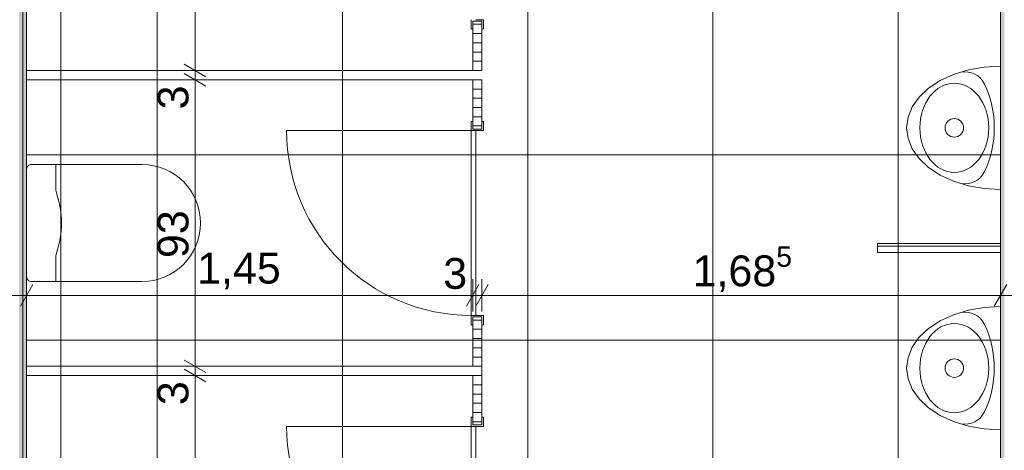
# Model space of a CAD drawing. Header units: metres. Extents: x -3.6 to 90.7, y -11.1 to 18.
# Tile 369 of 656: x 40.4 to 43.6, y 1.6 to 3. Entities that reach past the tile are written whole.
import ezdxf

# ---------------------------------------------------------------- set-up
doc = ezdxf.new("R2010")
doc.units = ezdxf.units.M
doc.header["$MEASUREMENT"] = 0
doc.linetypes.add('Wipeout_Contour', pattern=[1, 0, -1])
for name, color, linetype in [('152 - Bemaßung_ Beschriftung.Ausbau', 7, 'Continuous'), ('Neubau_401 - Zone.Raum_ Raumbegrenzung_ Whg.', 7, 'Continuous'), ('Neubau_606 - Struktur.Wand Innen Ausbau', 7, 'Continuous'), ('Neubau_650 - Abdeckung.Fußboden Aufbau', 7, 'Continuous'), ('Neubau_702 - Einrichtung.Möbel Sanitär', 7, 'Continuous')]:
    doc.layers.add(name, color=color, linetype=linetype)
doc.styles.add('ERSTELLTER_STIL_2', font='txt')
doc.dimstyles.new('ERSTELLTER_STIL__1', dxfattribs={"dimtxt": 0.1, "dimasz": 0.0532, "dimexe": 0.18, "dimexo": 0.0625, "dimgap": 0, "dimtad": 1, "dimzin": 0, "dimdsep": 46, "dimtxsty": 'ERSTELLTER_STIL_2', "dimblk": 'ARROWHEAD_2', "dimblk1": 'ARROWHEAD_2', "dimblk2": 'ARROWHEAD_2', "dimcen": 0.09, "dimse1": 1, "dimse2": 1, "dimclrd": 7, "dimclre": 7, "dimclrt": 7, "dimazin": 0, "dimtfac": 1, "dimtdec": 4, "dimtmove": 0, "dimatfit": 3, "dimfxl": 1, "dimtolj": 1, "dimtzin": 0, "dimarcsym": 0})
doc.dimstyles.new('ERSTELLTER_STIL__2', dxfattribs={"dimtxt": 0.1, "dimasz": 0.0532, "dimexe": 0.18, "dimexo": 0.0625, "dimgap": 0, "dimtad": 1, "dimzin": 0, "dimdsep": 46, "dimtxsty": 'ERSTELLTER_STIL_2', "dimblk": 'ARROWHEAD_2', "dimblk1": 'ARROWHEAD_2', "dimblk2": 'ARROWHEAD_2', "dimcen": 0.09, "dimse1": 1, "dimse2": 1, "dimclrd": 7, "dimclre": 7, "dimclrt": 7, "dimazin": 0, "dimtfac": 1, "dimtdec": 4, "dimtmove": 2, "dimatfit": 3, "dimfxl": 1, "dimtolj": 1, "dimtzin": 0, "dimarcsym": 0})
doc.dimstyles.new('ERSTELLTER_STIL__3', dxfattribs={"dimtxt": 0.1, "dimasz": 0.0532, "dimexe": 0.18, "dimexo": 0.0625, "dimgap": 0, "dimtad": 1, "dimtih": 1, "dimtoh": 1, "dimzin": 0, "dimdsep": 46, "dimtxsty": 'ERSTELLTER_STIL_2', "dimblk": 'ARROWHEAD_2', "dimblk1": 'ARROWHEAD_2', "dimblk2": 'ARROWHEAD_2', "dimcen": 0.09, "dimse1": 1, "dimse2": 1, "dimclrd": 7, "dimclre": 7, "dimclrt": 7, "dimazin": 0, "dimtfac": 1, "dimtdec": 4, "dimtmove": 0, "dimatfit": 3, "dimfxl": 1, "dimtolj": 1, "dimtzin": 0, "dimarcsym": 0})
doc.dimstyles.new('ERSTELLTER_STIL__9', dxfattribs={"dimtxt": 0.1, "dimasz": 0.0532, "dimexe": 0.18, "dimexo": 0.0625, "dimgap": 0, "dimtad": 1, "dimtih": 1, "dimtoh": 1, "dimzin": 0, "dimdsep": 46, "dimtxsty": 'ERSTELLTER_STIL_2', "dimblk": 'ARROWHEAD_2', "dimblk1": 'ARROWHEAD_2', "dimblk2": 'ARROWHEAD_2', "dimcen": 0.09, "dimse1": 1, "dimse2": 1, "dimclrd": 7, "dimclre": 7, "dimclrt": 7, "dimazin": 0, "dimtfac": 1, "dimtdec": 4, "dimtmove": 2, "dimatfit": 3, "dimfxl": 1, "dimtolj": 1, "dimtzin": 0, "dimarcsym": 0})
pattern_1 = [(45, (0, 0), (-0.01767767, 0.01767767), [0, -0.025])]
pattern_2 = [(0, (0, 0), (0, 0.030000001), [])]

# ---------------------------------------------------------------- blocks, each defined once
blk = doc.blocks.new('*D438')
at = {"layer": '152 - Bemaßung_ Beschriftung.Ausbau', "color": 7, "linetype": 'Continuous', "lineweight": 5}
for p, q in [((40.13, -4.6125), (40.13, -4.5075)), ((40.38, -4.6125), (40.38, -4.5075)), ((40.1502, -4.525), (40.1098, -4.595)), ((40.4002, -4.525), (40.3598, -4.595)), ((40.13, -4.56), (40.38, -4.56))]:
    blk.add_line(p, q, dxfattribs=at)
at = {"layer": '152 - Bemaßung_ Beschriftung.Ausbau', "color": 7, "lineweight": 5, "insert": (40.1791, -4.54), "char_height": 0.1, "attachment_point": 7, "style": 'ERSTELLTER_STIL_2'}
blk.add_mtext('\\A1;{\\pql;\\fArial|b0|i0|c0|p38;25}', dxfattribs=at)
blk = doc.blocks.new('ARROWHEAD_2')
at = {"color": 0, "linetype": 'Continuous', "lineweight": 0}
for p, q in [((-0.378, -0.655), (0.378, 0.655)), ((0, 0), (-1, 0))]:
    blk.add_line(p, q, dxfattribs=at)
blk = doc.blocks.new('*D595')
at = {"layer": '152 - Bemaßung_ Beschriftung.Ausbau', "color": 7, "linetype": 'Continuous', "lineweight": 5}
for p, q in [((40.1502, 2.185), (40.1098, 2.115)), ((40.13, 2.0975), (40.13, 2.2025)), ((40.4002, 2.185), (40.3598, 2.115)), ((40.38, 2.0975), (40.38, 2.2025)), ((40.0957, 2.15), (40.13, 2.15)), ((40.13, 2.15), (40.38, 2.15))]:
    blk.add_line(p, q, dxfattribs=at)
at = {"color": 254, "linetype": 'Wipeout_Contour', "lineweight": 0, "ltscale": 161.157328}
blk.add_wipeout([(40.1266, 2.1691), (40.3212, 2.1691), (40.3212, 2.312), (40.1266, 2.312)], dxfattribs=at).dxf.layer = '152 - Bemaßung_ Beschriftung.Ausbau'
at = {"layer": '152 - Bemaßung_ Beschriftung.Ausbau', "color": 7, "lineweight": 5, "insert": (40.148, 2.1906), "char_height": 0.1, "attachment_point": 7, "style": 'ERSTELLTER_STIL_2'}
blk.add_mtext('\\A1;{\\pql;\\fArial|b0|i0|c0|p38;25}', dxfattribs=at)
blk = doc.blocks.new('*D596')
at = {"layer": '152 - Bemaßung_ Beschriftung.Ausbau', "color": 7, "linetype": 'Continuous', "lineweight": 5}
for p, q in [((40.4002, 2.185), (40.3598, 2.115)), ((40.38, 2.0975), (40.38, 2.2025)), ((41.8501, 2.185), (41.8097, 2.115)), ((41.8299, 2.0975), (41.8299, 2.2025)), ((40.38, 2.15), (41.8299, 2.15))]:
    blk.add_line(p, q, dxfattribs=at)
at = {"layer": '152 - Bemaßung_ Beschriftung.Ausbau', "color": 7, "lineweight": 5, "char_height": 0.1, "attachment_point": 7, "style": 'ERSTELLTER_STIL_2'}
for s, insert in [('\\A1;{\\pql;\\fArial|b0|i0|c0|p38;1,45}', (40.934, 2.17)), ('\\A1;{\\pql;\\fArial|b0|i0|c0|p38;3}', (41.7338, 2.17))]:
    blk.add_mtext(s, dxfattribs=dict(at, insert=insert))
blk = doc.blocks.new('*D597')
at = {"layer": '152 - Bemaßung_ Beschriftung.Ausbau', "color": 7, "linetype": 'Continuous', "lineweight": 5}
for p, q in [((41.8501, 2.185), (41.8097, 2.115)), ((41.8299, 2.0975), (41.8299, 2.2025)), ((41.8801, 2.185), (41.8397, 2.115)), ((41.8599, 2.0975), (41.8599, 2.2025)), ((41.8299, 2.15), (41.8599, 2.15))]:
    blk.add_line(p, q, dxfattribs=at)
blk = doc.blocks.new('*D598')
at = {"layer": '152 - Bemaßung_ Beschriftung.Ausbau', "color": 7, "linetype": 'Continuous', "lineweight": 5}
for p, q in [((41.8801, 2.185), (41.8397, 2.115)), ((41.8599, 2.0975), (41.8599, 2.2025)), ((43.5652, 2.185), (43.5248, 2.115)), ((43.545, 2.0975), (43.545, 2.2025)), ((41.8599, 2.15), (43.545, 2.15))]:
    blk.add_line(p, q, dxfattribs=at)
at = {"layer": '152 - Bemaßung_ Beschriftung.Ausbau', "color": 7, "lineweight": 5, "insert": (42.5444, 2.1506), "char_height": 0.1, "attachment_point": 7, "style": 'ERSTELLTER_STIL_2'}
blk.add_mtext('\\A1;{\\pql;\\fArial|b0|i0|c0|p38;1,68\\fArial|b0|i0|c0|p38;\\A1{\\H.66x;\\S5^  ;}}', dxfattribs=at)
blk = doc.blocks.new('*D599')
at = {"layer": '152 - Bemaßung_ Beschriftung.Ausbau', "color": 7, "linetype": 'Continuous', "lineweight": 5}
for p, q in [((43.5652, 2.185), (43.5248, 2.115)), ((43.545, 2.0975), (43.545, 2.2025)), ((43.9852, 2.185), (43.9448, 2.115)), ((43.965, 2.0975), (43.965, 2.2025)), ((43.545, 2.15), (43.965, 2.15))]:
    blk.add_line(p, q, dxfattribs=at)
at = {"color": 254, "linetype": 'Wipeout_Contour', "lineweight": 0, "ltscale": 175.256338}
blk.add_wipeout([(43.6604, 2.1513), (43.8496, 2.1513), (43.8496, 2.2888), (43.6604, 2.2888)], dxfattribs=at).dxf.layer = '152 - Bemaßung_ Beschriftung.Ausbau'
at = {"layer": '152 - Bemaßung_ Beschriftung.Ausbau', "color": 7, "lineweight": 5, "insert": (43.6791, 2.17), "char_height": 0.1, "attachment_point": 7, "style": 'ERSTELLTER_STIL_2'}
blk.add_mtext('\\A1;{\\pql;\\fArial|b0|i0|c0|p38;42}', dxfattribs=at)
blk = doc.blocks.new('*D611')
at = {"layer": '152 - Bemaßung_ Beschriftung.Ausbau', "color": 7, "linetype": 'Continuous', "lineweight": 5}
for p, q in [((45.7803, 0.245), (45.7803, 3.72)), ((45.7453, 0.2652), (45.8153, 0.2248)), ((45.8328, 0.245), (45.7278, 0.245)), ((45.7803, 0.005), (45.7803, 0.245)), ((45.8328, 0.005), (45.7278, 0.005)), ((45.7453, 0.0252), (45.8153, -0.0152)), ((45.7803, -0.0292), (45.7803, 0.005))]:
    blk.add_line(p, q, dxfattribs=at)
at = {"color": 254, "linetype": 'Wipeout_Contour', "lineweight": 0, "ltscale": 182.85335}
blk.add_wipeout([(45.7818, 0.0277), (45.7818, 0.2223), (45.6389, 0.2223), (45.6389, 0.0277)], dxfattribs=at).dxf.layer = '152 - Bemaßung_ Beschriftung.Ausbau'
at = {"layer": '152 - Bemaßung_ Beschriftung.Ausbau', "color": 7, "lineweight": 5, "insert": (45.7603, 0.0491), "char_height": 0.1, "attachment_point": 7, "rotation": 90, "style": 'ERSTELLTER_STIL_2'}
blk.add_mtext('\\A1;{\\pql;\\fArial|b0|i0|c0|p38;24}', dxfattribs=at)
blk = doc.blocks.new('*D612')
at = {"layer": '152 - Bemaßung_ Beschriftung.Ausbau', "color": 7, "linetype": 'Continuous', "lineweight": 5}
for p, q in [((45.8328, 3.72), (45.7278, 3.72)), ((45.7453, 3.7402), (45.8153, 3.6998)), ((45.7803, 0.245), (45.7803, 3.72)), ((45.7453, 0.2652), (45.8153, 0.2248))]:
    blk.add_line(p, q, dxfattribs=at)
at = {"layer": '152 - Bemaßung_ Beschriftung.Ausbau', "color": 7, "lineweight": 5, "char_height": 0.1, "attachment_point": 7, "rotation": 90, "style": 'ERSTELLTER_STIL_2'}
for s, insert in [('\\A1;{\\pql;\\fArial|b0|i0|c0|p38;17\\fArial|b0|i0|c0|p38;\\A1{\\H.66x;\\S5^  ;}}', (45.7614, 3.4979)), ('\\A1;{\\pql;\\fArial|b0|i0|c0|p38;3,47\\fArial|b0|i0|c0|p38;\\A1{\\H.66x;\\S5^  ;}}', (45.7797, 1.7235))]:
    blk.add_mtext(s, dxfattribs=dict(at, insert=insert))
blk = doc.blocks.new('*D623')
at = {"layer": '152 - Bemaßung_ Beschriftung.Ausbau', "color": 7, "linetype": 'Continuous', "lineweight": 5}
for p, q in [((44.3062, 4.0802), (44.3762, 4.0398)), ((44.3937, 4.06), (44.2887, 4.06)), ((44.3412, 2.79), (44.3412, 4.06)), ((44.3062, 2.8102), (44.3762, 2.7698))]:
    blk.add_line(p, q, dxfattribs=at)
at = {"color": 254, "linetype": 'Wipeout_Contour', "lineweight": 0, "ltscale": 177.57358}
blk.add_wipeout([(44.3426, 3.0976), (44.3426, 3.4065), (44.1998, 3.4065), (44.1998, 3.0976)], dxfattribs=at).dxf.layer = '152 - Bemaßung_ Beschriftung.Ausbau'
at = {"layer": '152 - Bemaßung_ Beschriftung.Ausbau', "color": 7, "lineweight": 5, "insert": (44.3212, 3.119), "char_height": 0.1, "attachment_point": 7, "rotation": 90, "style": 'ERSTELLTER_STIL_2'}
blk.add_mtext('\\A1;{\\pql;\\fArial|b0|i0|c0|p38;1,27}', dxfattribs=at)
blk = doc.blocks.new('*D627')
at = {"layer": '152 - Bemaßung_ Beschriftung.Ausbau', "color": 7, "linetype": 'Continuous', "lineweight": 5}
for p, q in [((40.9797, 1.89), (40.8747, 1.89)), ((40.8922, 1.9102), (40.9622, 1.8698)), ((40.9272, 0.96), (40.9272, 1.89)), ((40.8922, 0.9802), (40.9622, 0.9398)), ((40.9797, 0.96), (40.8747, 0.96))]:
    blk.add_line(p, q, dxfattribs=at)
at = {"layer": '152 - Bemaßung_ Beschriftung.Ausbau', "color": 7, "lineweight": 5, "char_height": 0.1, "attachment_point": 7, "rotation": 90, "style": 'ERSTELLTER_STIL_2'}
for s, insert in [('\\A1;{\\pql;\\fArial|b0|i0|c0|p38;3}', (40.9072, 1.7939)), ('\\A1;{\\pql;\\fArial|b0|i0|c0|p38;93}', (40.9072, 1.3111))]:
    blk.add_mtext(s, dxfattribs=dict(at, insert=insert))
blk = doc.blocks.new('*D628')
at = {"layer": '152 - Bemaßung_ Beschriftung.Ausbau', "color": 7, "linetype": 'Continuous', "lineweight": 5}
for p, q in [((40.8922, 1.9402), (40.9622, 1.8998)), ((40.9797, 1.92), (40.8747, 1.92)), ((40.9797, 1.89), (40.8747, 1.89)), ((40.8922, 1.9102), (40.9622, 1.8698)), ((40.9272, 1.89), (40.9272, 1.92))]:
    blk.add_line(p, q, dxfattribs=at)
blk = doc.blocks.new('*D629')
at = {"layer": '152 - Bemaßung_ Beschriftung.Ausbau', "color": 7, "linetype": 'Continuous', "lineweight": 5}
for p, q in [((40.9797, 2.85), (40.8747, 2.85)), ((40.8922, 2.8702), (40.9622, 2.8298)), ((40.9272, 1.92), (40.9272, 2.85)), ((40.8922, 1.9402), (40.9622, 1.8998)), ((40.9797, 1.92), (40.8747, 1.92))]:
    blk.add_line(p, q, dxfattribs=at)
at = {"layer": '152 - Bemaßung_ Beschriftung.Ausbau', "color": 7, "lineweight": 5, "char_height": 0.1, "attachment_point": 7, "rotation": 90, "style": 'ERSTELLTER_STIL_2'}
for s, insert in [('\\A1;{\\pql;\\fArial|b0|i0|c0|p38;3}', (40.9072, 2.7539)), ('\\A1;{\\pql;\\fArial|b0|i0|c0|p38;93}', (40.9072, 2.2711))]:
    blk.add_mtext(s, dxfattribs=dict(at, insert=insert))
blk = doc.blocks.new('*D630')
at = {"layer": '152 - Bemaßung_ Beschriftung.Ausbau', "color": 7, "linetype": 'Continuous', "lineweight": 5}
for p, q in [((40.8922, 2.9002), (40.9622, 2.8598)), ((40.9797, 2.88), (40.8747, 2.88)), ((40.9797, 2.85), (40.8747, 2.85)), ((40.8922, 2.8702), (40.9622, 2.8298)), ((40.9272, 2.85), (40.9272, 2.88))]:
    blk.add_line(p, q, dxfattribs=at)
blk = doc.blocks.new('*D631')
at = {"layer": '152 - Bemaßung_ Beschriftung.Ausbau', "color": 7, "linetype": 'Continuous', "lineweight": 5}
for p, q in [((40.9797, 3.81), (40.8747, 3.81)), ((40.8922, 3.8302), (40.9622, 3.7898)), ((40.9272, 2.88), (40.9272, 3.81)), ((40.8922, 2.9002), (40.9622, 2.8598)), ((40.9797, 2.88), (40.8747, 2.88))]:
    blk.add_line(p, q, dxfattribs=at)
at = {"layer": '152 - Bemaßung_ Beschriftung.Ausbau', "color": 7, "lineweight": 5, "char_height": 0.1, "attachment_point": 7, "rotation": 90, "style": 'ERSTELLTER_STIL_2'}
for s, insert in [('\\A1;{\\pql;\\fArial|b0|i0|c0|p38;12\\fArial|b0|i0|c0|p38;\\A1{\\H.66x;\\S5^  ;}}', (40.9083, 3.5879)), ('\\A1;{\\pql;\\fArial|b0|i0|c0|p38;93}', (40.9072, 3.0694))]:
    blk.add_mtext(s, dxfattribs=dict(at, insert=insert))

msp = doc.modelspace()

# ---------------------------------------------------------------- hatches: boundary and pattern name
at = {"layer": 'Neubau_606 - Struktur.Wand Innen Ausbau', "linetype": 'Continuous', "lineweight": 0, "true_color": 0x000000}
h = msp.add_hatch(dxfattribs=at)
h.set_pattern_fill('Gips_0001', color=18, style=0, pattern_type=2)
h.set_pattern_definition(pattern_1)
h.paths.add_polyline_path([(43.545, 4.0475), (43.545, 0.255), (43.5575, 0.255), (43.5575, 4.0475)])
h = msp.add_hatch(dxfattribs=at)
h.set_pattern_fill('Gips_0001', color=18, style=0, pattern_type=2)
h.set_pattern_definition(pattern_1)
h.paths.add_polyline_path([(40.3675, 0.255), (40.3675, 3.81), (40.355, 3.81), (40.355, 0.255)])
h = msp.add_hatch(dxfattribs=at)
h.set_pattern_fill('Gips_0001', color=18, style=0, pattern_type=2)
h.set_pattern_definition(pattern_1)
h.paths.add_polyline_path([(40.38, 0.255), (40.38, 3.81), (40.3675, 3.81), (40.3675, 0.255)])
at = {"layer": 'Neubau_650 - Abdeckung.Fußboden Aufbau', "linetype": 'Continuous', "lineweight": 13, "true_color": 0xafafaf}
h = msp.add_hatch(dxfattribs=at)
h.set_pattern_fill('Raster_60x60_Fuge_2mm_0001', color=253, style=0, pattern_type=2)
h.set_pattern_definition([(0, (42.61, 3.81), (0, 0.602), []), (90, (42.61, 3.81), (-0.602, 0), [])])
h.paths.add_polyline_path([(42.325, 3.81), (40.38, 3.81), (40.38, 0.255), (43.545, 0.255), (43.545, 0.33, -0.414214), (43.495, 0.28, -0.414214), (43.445, 0.33, -0.414214), (43.395, 0.28, -0.414214), (43.345, 0.33, -0.414214), (43.395, 0.38, -0.414214), (43.445, 0.33, -0.414214), (43.495, 0.38, -0.414214), (43.545, 0.33), (43.545, 3.81), (43.21, 3.81), (43.21, 3.935), (42.325, 3.935)])
at = {"layer": 'Neubau_702 - Einrichtung.Möbel Sanitär', "linetype": 'Continuous', "lineweight": 0, "true_color": 0x000000}
h = msp.add_hatch(dxfattribs=at)
h.set_pattern_fill('Holz__Sperrholz_1_0001', color=18, style=0, pattern_type=2)
h.set_pattern_definition(pattern_2)
h.paths.add_polyline_path([(41.8299, 3.04), (41.8299, 2.69), (41.8599, 2.69), (41.8599, 3.04)])
h = msp.add_hatch(dxfattribs=at)
h.set_pattern_fill('Holz__Sperrholz_1_0001', color=18, style=0, pattern_type=2)
h.set_pattern_definition(pattern_2)
h.paths.add_polyline_path([(41.8299, 2.85), (41.8299, 2.88), (40.38, 2.88), (40.38, 2.85)])
h = msp.add_hatch(dxfattribs=at)
h.set_pattern_fill('Holz__Sperrholz_1_0001', color=18, style=0, pattern_type=2)
h.set_pattern_definition(pattern_2)
h.paths.add_polyline_path([(43.145, 2.289), (43.545, 2.289), (43.545, 2.319), (43.145, 2.319)])
h = msp.add_hatch(dxfattribs=at)
h.set_pattern_fill('Holz__Sperrholz_1_0001', color=18, style=0, pattern_type=2)
h.set_pattern_definition(pattern_2)
h.paths.add_polyline_path([(41.8299, 2.08), (41.8299, 1.73), (41.8599, 1.73), (41.8599, 2.08)])
h = msp.add_hatch(dxfattribs=at)
h.set_pattern_fill('Holz__Sperrholz_1_0001', color=18, style=0, pattern_type=2)
h.set_pattern_definition(pattern_2)
h.paths.add_polyline_path([(40.38, 1.89), (41.8299, 1.89), (41.8299, 1.92), (40.38, 1.92)])

# ---------------------------------------------------------------- linework, layer by layer
at = {"layer": 'Neubau_606 - Struktur.Wand Innen Ausbau', "color": 1, "linetype": 'Continuous', "lineweight": 5}
msp.add_line((40.3675, 0.255), (40.3675, 3.81), dxfattribs=at)
at = {"layer": 'Neubau_606 - Struktur.Wand Innen Ausbau', "color": 1, "linetype": 'Continuous', "lineweight": 5, "flags": 128}
for points in [[(40.38, 0.255), (40.38, 3.81)], [(43.545, 3.81), (43.545, 0.255)]]:
    msp.add_lwpolyline(points, dxfattribs=at)
at = {"layer": 'Neubau_650 - Abdeckung.Fußboden Aufbau', "color": 1, "linetype": 'Continuous', "lineweight": 13, "flags": 128}
for points in [[(43.545, 0.33), (43.545, 0.255), (40.38, 0.255), (40.38, 3.81), (42.325, 3.81), (42.325, 3.935)], [(43.21, 3.935), (43.21, 3.81), (43.545, 3.81), (43.545, 0.33)]]:
    msp.add_lwpolyline(points, dxfattribs=at)
at = {"layer": 'Neubau_702 - Einrichtung.Möbel Sanitär', "color": 1, "linetype": 'Continuous', "lineweight": 13}
for p, q in [((41.8249, 3.045), (41.8249, 3.015)), ((41.8649, 3.045), (41.8399, 3.045)), ((41.8649, 3.015), (41.8649, 3.045)), ((41.8249, 3.015), (41.8299, 3.015)), ((41.8299, 3.015), (41.8299, 3.04)), ((41.8299, 3.04), (41.8599, 3.04)), ((41.8599, 3.04), (41.8599, 3.015)), ((41.8599, 3.015), (41.8649, 3.015)), ((41.8249, 2.685), (41.8249, 2.715)), ((41.8249, 2.715), (41.8299, 2.715)), ((41.8299, 2.715), (41.8299, 2.69)), ((41.8299, 2.69), (41.8599, 2.69)), ((41.8599, 2.69), (41.8599, 2.715)), ((41.8599, 2.715), (41.8649, 2.715)), ((41.8649, 2.715), (41.8649, 2.685)), ((41.8249, 2.685), (41.2249, 2.685)), ((41.8399, 2.685), (41.8249, 2.685)), ((41.8399, 2.685), (41.8249, 2.685)), ((41.8249, 2.685), (41.8249, 2.085)), ((41.8649, 2.685), (41.8399, 2.685)), ((41.8399, 2.085), (41.8399, 2.685)), ((41.8399, 2.085), (41.8249, 2.085)), ((41.8249, 2.085), (41.8249, 2.055)), ((41.8249, 2.085), (41.8399, 2.085)), ((41.8649, 2.085), (41.8399, 2.085)), ((41.8649, 2.055), (41.8649, 2.085)), ((41.8249, 2.055), (41.8299, 2.055)), ((41.8299, 2.055), (41.8299, 2.08)), ((41.8299, 2.08), (41.8599, 2.08)), ((41.8599, 2.08), (41.8599, 2.055)), ((41.8599, 2.055), (41.8649, 2.055)), ((41.8249, 1.725), (41.8249, 1.755)), ((41.8249, 1.755), (41.8299, 1.755)), ((41.8299, 1.755), (41.8299, 1.73)), ((41.8299, 1.73), (41.8599, 1.73)), ((41.8599, 1.73), (41.8599, 1.755)), ((41.8599, 1.755), (41.8649, 1.755)), ((41.8649, 1.755), (41.8649, 1.725)), ((41.8249, 1.725), (41.2249, 1.725)), ((41.8399, 1.725), (41.8249, 1.725)), ((41.8399, 1.725), (41.8249, 1.725)), ((41.8249, 1.725), (41.8249, 1.125)), ((41.8649, 1.725), (41.8399, 1.725)), ((41.8399, 1.125), (41.8399, 1.725))]:
    msp.add_line(p, q, dxfattribs=at)
at = {"layer": 'Neubau_702 - Einrichtung.Möbel Sanitär', "color": 1, "linetype": 'Continuous', "lineweight": 18}
for p, q in [((41.8299, 3.04), (41.8599, 3.04)), ((41.8299, 3.04), (41.8599, 3.04)), ((41.8299, 3.04), (41.8599, 3.04)), ((41.8299, 2.69), (41.8599, 2.69)), ((41.8299, 2.69), (41.8599, 2.69)), ((41.8299, 2.69), (41.8599, 2.69)), ((41.8299, 2.08), (41.8599, 2.08)), ((41.8299, 2.08), (41.8599, 2.08)), ((41.8299, 2.08), (41.8599, 2.08)), ((41.8299, 1.73), (41.8599, 1.73)), ((41.8299, 1.73), (41.8599, 1.73)), ((41.8299, 1.73), (41.8599, 1.73))]:
    msp.add_line(p, q, dxfattribs=at)
at = {"layer": 'Neubau_702 - Einrichtung.Möbel Sanitär', "color": 1, "linetype": 'Continuous', "lineweight": 9}
for p, q in [((40.475, 2.575), (40.475, 2.4916)), ((40.475, 2.4916), (40.4765, 2.4828)), ((40.475, 2.2784), (40.4765, 2.2872)), ((40.475, 2.195), (40.475, 2.2784))]:
    msp.add_line(p, q, dxfattribs=at)
at = {"layer": 'Neubau_702 - Einrichtung.Möbel Sanitär', "color": 1, "linetype": 'Continuous', "lineweight": 18, "flags": 128}
for points in [[(41.8299, 3.04), (41.8299, 2.88)], [(41.8599, 2.88), (41.8599, 3.04)], [(41.8299, 2.88), (40.38, 2.88)], [(40.38, 2.88), (40.38, 2.85)], [(40.38, 2.85), (41.8299, 2.85)], [(41.8299, 2.85), (41.8299, 2.69)], [(41.8599, 2.69), (41.8599, 2.85)], [(41.8299, 2.08), (41.8299, 1.92)], [(41.8599, 1.73), (41.8599, 2.08)], [(41.8299, 1.92), (40.38, 1.92)], [(40.38, 1.92), (40.38, 1.89)], [(40.38, 1.89), (41.8299, 1.89)], [(41.8299, 1.89), (41.8299, 1.73)]]:
    msp.add_lwpolyline(points, dxfattribs=at)
at = {"layer": 'Neubau_702 - Einrichtung.Möbel Sanitär', "color": 1, "linetype": 'Continuous', "lineweight": 9, "flags": 128}
for points in [[(43.545, 2.494), (43.492, 2.497), (43.4407, 2.5061), (43.3925, 2.5208), (43.349, 2.5408), (43.3114, 2.5654), (43.2809, 2.594), (43.2584, 2.6256), (43.2446, 2.6593), (43.24, 2.694), (43.2446, 2.7287), (43.2584, 2.7624), (43.2809, 2.794), (43.3114, 2.8226), (43.349, 2.8472), (43.3925, 2.8672), (43.4407, 2.8819), (43.492, 2.891), (43.545, 2.894), (43.545, 2.694)], [(43.545, 1.714), (43.492, 1.717), (43.4407, 1.7261), (43.3925, 1.7408), (43.3489, 1.7608), (43.3113, 1.7854), (43.2809, 1.814), (43.2584, 1.8456), (43.2446, 1.8793), (43.24, 1.914), (43.2446, 1.9487), (43.2584, 1.9824), (43.2809, 2.014), (43.3114, 2.0426), (43.3489, 2.0672), (43.3925, 2.0872), (43.4407, 2.1019), (43.492, 2.111), (43.545, 2.114), (43.545, 1.914)]]:
    msp.add_lwpolyline(points, close=True, dxfattribs=at)
msp.add_lwpolyline([(40.475, 2.575), (40.755, 2.575, -1), (40.755, 2.195), (40.475, 2.195), (40.395, 2.195, -0.414214), (40.38, 2.21), (40.38, 2.56, -0.414214), (40.395, 2.575)], format="xyb", close=True, dxfattribs=at)
at = {"layer": 'Neubau_702 - Einrichtung.Möbel Sanitär', "color": 1, "linetype": 'Continuous', "lineweight": 5, "flags": 128}
for points in [[(43.545, 2.319), (43.145, 2.319)], [(43.145, 2.319), (43.145, 2.289)], [(43.545, 2.289), (43.545, 2.319)], [(43.145, 2.289), (43.545, 2.289)]]:
    msp.add_lwpolyline(points, dxfattribs=at)
at = {"layer": 'Neubau_702 - Einrichtung.Möbel Sanitär', "color": 1, "linetype": 'Continuous', "lineweight": 9}
for centre in [(43.395, 2.694), (43.395, 1.914)]:
    msp.add_circle(centre, 0.03, dxfattribs=at)
for centre, radius, start, end in [((43.4297, 2.8058), 0.07, 25.4518, 100.8138), ((43.1949, 2.694), 0.3301, 359.9993, 25.4518), ((43.1949, 2.694), 0.3301, 334.5467, 359.9993), ((41.8249, 2.685), 0.6, 180, 270), ((43.4297, 2.5822), 0.07, 259.1847, 334.5467), ((40.1953, 2.385), 0.2977, 340.8169, 19.1816), ((43.4297, 2.0258), 0.07, 25.4518, 100.8138), ((43.1948, 1.914), 0.3301, 359.9993, 25.4518), ((43.1948, 1.914), 0.3301, 334.5467, 359.9993), ((43.4297, 1.8022), 0.07, 259.1847, 334.5467), ((41.8249, 1.725), 0.6, 180, 270)]:
    msp.add_arc(centre, radius, start, end, dxfattribs=at)
for centre in [(43.395, 2.694), (43.395, 1.914)]:
    msp.add_ellipse(centre, major_axis=(0, 0.145), ratio=0.772414, dxfattribs=at)

# ---------------------------------------------------------------- dimensions: what is measured, and where the dimension line sits
at = {"layer": '152 - Bemaßung_ Beschriftung.Ausbau', "color": 7, "linetype": 'Continuous', "lineweight": 5}
for base, p1, p2, picture, middle in [((40.38, -4.56), (40.13, 4.5325), (40.38, 0.255), '*D438', (40.2553, -4.49)), ((41.8599, 2.15), (41.8299, 3.81), (41.8599, 3.935), '*D597', (41.7719, 2.22)), ((43.545, 2.15), (41.8599, 3.935), (43.545, 3.81), '*D598', (42.8093, 2.22))]:
    dim = msp.add_linear_dim(base=base, p1=p1, p2=p2, dimstyle='ERSTELLTER_STIL__3', dxfattribs=at)
    dim.commit()
    dim.dimension.update_dxf_attribs({"geometry": picture, "text_midpoint": middle, "dimtype": 160})

# ---------------------------------------------------------------- next in the draw order: dimensions: what is measured, and where the dimension line sits
for base, p1, p2, dimstyle, picture, middle in [((40.38, 2.15), (40.13, 0.7), (40.38, 3.81), 'ERSTELLTER_STIL__9', '*D595', (40.2243, 2.2406)), ((43.965, 2.15), (43.545, 3.81), (43.965, 0.71), 'ERSTELLTER_STIL__3', '*D599', (43.7553, 2.22))]:
    dim = msp.add_linear_dim(base=base, p1=p1, p2=p2, dimstyle=dimstyle, dxfattribs=at)
    dim.commit()
    dim.dimension.update_dxf_attribs({"geometry": picture, "text_midpoint": middle, "dimtype": 160})

# ---------------------------------------------------------------- next in the draw order: dimensions: what is measured, and where the dimension line sits
dim = msp.add_linear_dim(base=(41.8299, 2.15), p1=(40.38, 3.81), p2=(41.8299, 3.81), dimstyle='ERSTELLTER_STIL__3', dxfattribs=at)
dim.commit()
dim.dimension.update_dxf_attribs({"geometry": '*D596', "text_midpoint": (41.0639, 2.22), "dimtype": 160})

# ---------------------------------------------------------------- next in the draw order: dimensions: what is measured, and where the dimension line sits
dim = msp.add_linear_dim(base=(45.7803, 0.245), p1=(45.7803, 0.005), p2=(22.1775, 0.245), angle=90, dimstyle='ERSTELLTER_STIL__1', dxfattribs=at)
dim.commit()
dim.dimension.update_dxf_attribs({"geometry": '*D611', "text_midpoint": (45.7103, 0.1253), "dimtype": 160, "text_rotation": 90})

# ---------------------------------------------------------------- next in the draw order: linework, layer by layer
at = {"layer": 'Neubau_401 - Zone.Raum_ Raumbegrenzung_ Whg.', "color": 1, "linetype": 'Continuous', "lineweight": 9}
msp.add_line((40.491, -1.3085), (40.491, 4.3938), dxfattribs=at)

# ---------------------------------------------------------------- next in the draw order: dimensions: what is measured, and where the dimension line sits
at = {"layer": '152 - Bemaßung_ Beschriftung.Ausbau', "color": 7, "linetype": 'Continuous', "lineweight": 5}
for base, p1, p2, dimstyle, picture, middle in [((40.9272, 3.81), (41.86, 2.88), (42.325, 3.81), 'ERSTELLTER_STIL__2', '*D631', (40.8572, 3.1456)), ((45.780333, 3.719998), (22.1775, 0.245), (44.709987, 3.719998), 'ERSTELLTER_STIL__1', '*D612', (45.710333, 1.988441)), ((40.9272, 2.88), (41.86, 2.85), (41.86, 2.88), 'ERSTELLTER_STIL__1', '*D630', (40.8572, 2.792)), ((40.9272, 2.85), (41.8299, 1.92), (41.86, 2.85), 'ERSTELLTER_STIL__1', '*D629', (40.8572, 2.3474)), ((40.9272, 1.92), (41.8299, 1.89), (41.8299, 1.92), 'ERSTELLTER_STIL__1', '*D628', (40.8572, 1.832)), ((40.9272, 1.89), (41.8299, 0.96), (41.8299, 1.89), 'ERSTELLTER_STIL__1', '*D627', (40.8572, 1.3874))]:
    dim = msp.add_linear_dim(base=base, p1=p1, p2=p2, angle=90, dimstyle=dimstyle, dxfattribs=at)
    dim.commit()
    dim.dimension.update_dxf_attribs({"geometry": picture, "text_midpoint": middle, "dimtype": 160, "text_rotation": 90})

# ---------------------------------------------------------------- next in the draw order: dimensions: what is measured, and where the dimension line sits
dim = msp.add_linear_dim(base=(44.3412, 4.06), p1=(45.465, 2.79), p2=(43.545, 4.06), angle=90, dimstyle='ERSTELLTER_STIL__2', dxfattribs=at)
dim.commit()
dim.dimension.update_dxf_attribs({"geometry": '*D623', "text_midpoint": (44.2712, 3.2489), "dimtype": 160, "text_rotation": 90})

doc.saveas('drawing.dxf')
